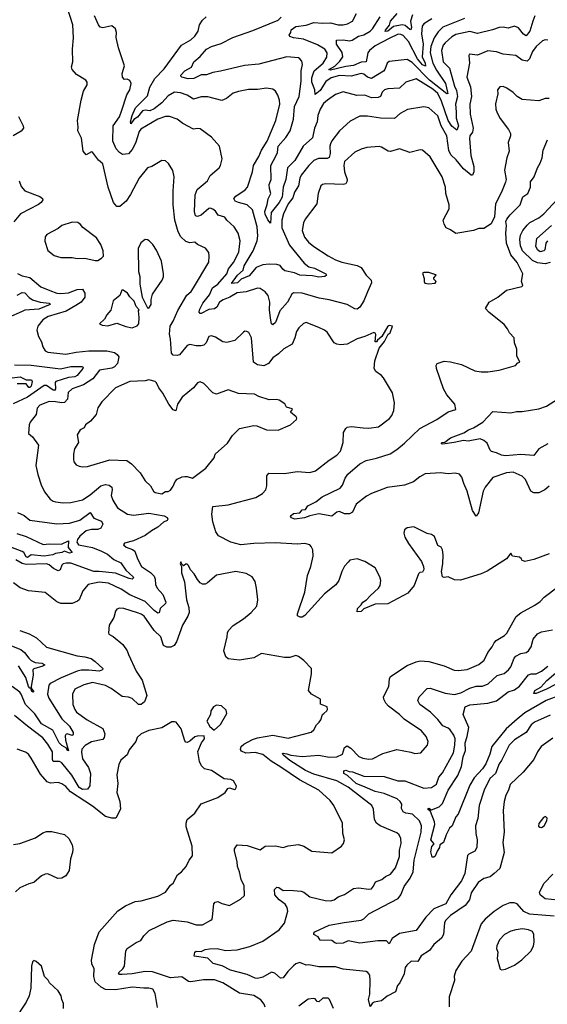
# Model space of a CAD drawing. Extents: x 1246230 to 1426786, y 660032 to 763141.
# Tile 450 of 566: x 1385575 to 1389701, y 702887 to 710595. Entities that reach past the tile are written whole.
import ezdxf

# ---------------------------------------------------------------- set-up
doc = ezdxf.new("R2010")
doc.units = 0

msp = doc.modelspace()

# ---------------------------------------------------------------- linework, layer by layer
at = {"layer": '0CON10XD'}
for points in [[(1388260.5, 707400.5), (1388305, 707398.1), (1388381.3, 707408.7), (1388467.2, 707472.8), (1388485, 707496.2), (1388501.9, 707535), (1388506.8, 707596.8), (1388491.2, 707675), (1388420.5, 707790.5), (1388405, 707810), (1388360.5, 707840.5), (1388346.7, 707865), (1388352.5, 707925), (1388386.2, 708025), (1388427.5, 708075), (1388457, 708133), (1388472.5, 708145), (1388490, 708195), (1388465, 708202.5), (1388455, 708196.7), (1388406, 708114), (1388373.3, 708086.7), (1388365, 708072.5), (1388353.8, 708073.8), (1388361.2, 708131.2), (1388355, 708142.5), (1388345, 708146.2), (1388275, 708115.8), (1388215, 708098.1), (1388135, 708055.8), (1388085, 708049.2), (1388055, 708054), (1388034.5, 708064.5), (1387978.7, 708148.7), (1387958.8, 708165), (1387915.5, 708185.5), (1387815, 708224), (1387795, 708216), (1387757.9, 708182.1), (1387739.2, 708155), (1387727.5, 708105), (1387705, 708056.5), (1387640.2, 708019.8), (1387599.6, 707980.4), (1387555, 707948.9), (1387520.6, 707905), (1387484.4, 707885.6), (1387435, 707892.2), (1387403.3, 707915), (1387388.8, 708105), (1387366, 708146), (1387350, 708155), (1387335, 708156.2), (1387325, 708150), (1387256.2, 708083.8), (1387195, 708067.8), (1387164.6, 708074.6), (1387105, 708110.8), (1387075, 708119.2), (1387055, 708115.8), (1387033.3, 708065), (1387015, 708046.7), (1386995, 708041.1), (1386955, 708042.2), (1386905, 708053.1), (1386885, 708045.6), (1386825, 707971.9), (1386805, 707965.8), (1386775, 707968), (1386760.9, 707985), (1386754.2, 708095), (1386745.4, 708134.6), (1386751.1, 708195), (1386775.3, 708235), (1386811.5, 708318.5), (1386882.3, 708437.7), (1386915, 708468.6), (1386935, 708497.5), (1387053, 708697), (1387057.1, 708745), (1387052.7, 708772.7), (1387026.8, 708806.8), (1386965.9, 708835.9), (1386945, 708853.8), (1386905, 708849.4), (1386875, 708860), (1386836, 708896), (1386814.5, 708935), (1386788.9, 709025), (1386775.7, 709145), (1386774.2, 709255), (1386782, 709365), (1386771.2, 709415), (1386739.5, 709469.5), (1386715, 709490), (1386685, 709493.3), (1386607.5, 709445), (1386575, 709436), (1386509.2, 709355), (1386442, 709228), (1386406.2, 709173.8), (1386357, 709133), (1386335, 709134), (1386308.1, 709165), (1386265.6, 709285), (1386225, 709465.8), (1386190, 709495), (1386145, 709558), (1386135, 709562), (1386095, 709536.7), (1386070.8, 709565), (1386056.8, 709666.8), (1386028.8, 709725), (1386032, 709755), (1386025.8, 709805), (1386055.8, 709965), (1386074, 710035), (1386101.2, 710085), (1386103.3, 710105), (1386093, 710123), (1386017.5, 710165), (1385984, 710205), (1385978.8, 710225), (1385990.8, 710265), (1385987.5, 710365), (1385995.5, 710454.5), (1385988.9, 710555), (1385948.9, 710685)], [(1387138.6, 708385), (1387115.4, 708344.6), (1387098.6, 708331.4), (1387053.5, 708326.5), (1386995, 708294.4), (1386985, 708295.8), (1386978.1, 708305), (1386980.5, 708325), (1387007.5, 708375), (1387058.7, 708441.3), (1387081.8, 708495), (1387125, 708524), (1387195.9, 708605), (1387208.6, 708645), (1387246.3, 708695), (1387288.2, 708775), (1387298.5, 708865), (1387282.5, 708925), (1387251.4, 708975), (1387195.6, 709025), (1387178.4, 709048.4), (1387126.2, 709066.2), (1387105, 709097.1), (1387085, 709111.1), (1387065, 709119.5), (1387055, 709117.3), (1386995, 709065.4), (1386965, 709054.5), (1386949.1, 709059.1), (1386942.7, 709092.7), (1386946.7, 709223.3), (1386963.3, 709266.7), (1387009.4, 709305), (1387043.1, 709335), (1387065, 709375.8), (1387135, 709436.2), (1387145.8, 709455), (1387158.1, 709505), (1387136.2, 709605), (1387075, 709676.2), (1386985, 709740), (1386965, 709744.2), (1386935, 709738.8), (1386851.4, 709781.4), (1386805, 709815.6), (1386746.6, 709836.6), (1386715, 709836.7), (1386655, 709815.4), (1386522.1, 709737.9), (1386509.2, 709720.8), (1386480.8, 709629.2), (1386455, 709580), (1386425, 709545.8), (1386378.8, 709538.8), (1386355, 709555.8), (1386330, 709585), (1386301.8, 709645), (1386304.7, 709765), (1386355.9, 709835), (1386370.1, 709879.9), (1386413.6, 710006.4), (1386436.1, 710046.1), (1386446, 710096), (1386435, 710120), (1386415, 710130), (1386395, 710126.7), (1386378, 710145), (1386377.1, 710175), (1386393.1, 710235), (1386347.8, 710375), (1386328.5, 710455), (1386332.2, 710495), (1386325, 710523.8), (1386295, 710548), (1386225, 710531.4), (1386205, 710537.5), (1386190, 710555), (1386158.8, 710625)], [(1389705, 710435.6), (1389685, 710438.1), (1389665, 710430.5), (1389615, 710384.5), (1389585, 710346.7), (1389561.8, 710288.2), (1389545, 710270.5), (1389505, 710277.9), (1389455, 710314.4), (1389355, 710326.7), (1389305, 710343.3), (1389235, 710350.6), (1389155, 710318.8), (1389092.5, 710325), (1389086.7, 710315), (1389091.8, 710255), (1389072.7, 710145), (1389099.6, 710069.6), (1389107.8, 709995), (1389096.2, 709935), (1389096.9, 709855), (1389121.8, 709745), (1389115.5, 709715), (1389095.5, 709685), (1389093.3, 709665), (1389103.3, 709533.3), (1389127.5, 709445), (1389126, 709405), (1389115, 709377.5), (1389105, 709377.5), (1389045, 709428.6), (1388987.7, 709497.7), (1388946.7, 709536.7), (1388931.9, 709571.9), (1388915.8, 709685), (1388871.6, 709765), (1388845, 709842.5), (1388774.6, 709904.6), (1388734.3, 709914.3), (1388606.9, 709893.1), (1388550.2, 709859.8), (1388505, 709821.5), (1388395.4, 709825.4), (1388295, 709840.5), (1388235, 709841.4), (1388158.8, 709801.2), (1388076, 709724), (1388015, 709646.2), (1388005, 709623.8), (1388000.4, 709605), (1388003.4, 709546.6), (1387994.5, 709515.5), (1387980.5, 709509.5), (1387912, 709508), (1387875, 709493.1), (1387835, 709454.3), (1387775, 709377.5), (1387764.6, 709355), (1387754.1, 709295), (1387722.9, 709245), (1387709.7, 709200.3), (1387675.2, 709154.8), (1387637.3, 709075), (1387625.9, 709025.9), (1387625.8, 708965), (1387685, 708829.3), (1387799.1, 708689.1), (1387835, 708661.8), (1387880.8, 708649.2), (1387970, 708605), (1387974.4, 708595), (1387961.9, 708585), (1387915, 708579.6), (1387865, 708589.7), (1387765, 708596.4), (1387725, 708613.8), (1387648.9, 708628.9), (1387631.7, 708641.7), (1387611.1, 708671.1), (1387585, 708680), (1387525, 708682.2), (1387475, 708675.6), (1387425, 708656.4), (1387368.8, 708591.2), (1387308, 708565), (1387278.5, 708535), (1387231.1, 708531.1), (1387276.9, 708595), (1387321.9, 708635), (1387331.2, 708668.8), (1387400.7, 708785), (1387432, 708865), (1387437.5, 708902.5), (1387432, 708975), (1387395, 709105.7), (1387354.4, 709145), (1387285.4, 709164.6), (1387260, 709175), (1387249.2, 709195), (1387265.8, 709215), (1387337.3, 709262.7), (1387356.5, 709285), (1387394.6, 709405), (1387402.5, 709455), (1387445.4, 709525), (1387465.6, 709575), (1387510, 709645), (1387577.5, 709805), (1387610, 709935), (1387606.9, 709965), (1387592.9, 710005), (1387574.2, 710035), (1387555, 710051.9), (1387505, 710058.5), (1387435, 710049.4), (1387365, 710050), (1387285, 710032.9), (1387245, 710021.4), (1387190.9, 709979.1), (1387155, 709963.3), (1387045, 709991.8), (1386995, 709990.5), (1386935, 709973.6), (1386905, 709991.1), (1386884.7, 710004.7), (1386832.9, 710022.9), (1386785, 710029.2), (1386735, 710000.2), (1386685.4, 709944.6), (1386625, 709896.6), (1386591.6, 709881.6), (1386555, 709887.5), (1386535, 709882.4), (1386495, 709832.7), (1386466.7, 709813.3), (1386445, 709780.8), (1386442.3, 709795), (1386453.7, 709845), (1386481.2, 709905), (1386575, 709998.6), (1386592.3, 710067.7), (1386630.4, 710135), (1386705, 710211.1), (1386840.4, 710395), (1386913, 710437), (1386945, 710465.8), (1386970, 710505), (1386980, 710555), (1387005, 710592), (1387032.4, 710617.6)], [(1389604.8, 710625.2), (1389587, 710585), (1389565, 710504.4), (1389535, 710468.1), (1389515, 710481.8), (1389475, 710531.1), (1389445, 710543.8), (1389395, 710530), (1389355, 710537.1), (1389325, 710535.4), (1389273.8, 710515), (1389156.6, 710486.6), (1389095, 710503.4), (1388985, 710478.8), (1388955, 710461.8), (1388901.8, 710415), (1388887.3, 710395), (1388873.6, 710355), (1388887.3, 710265), (1388935.5, 710215), (1388974.8, 710075), (1388990.3, 710040.3), (1388998.4, 709995), (1388983, 709935), (1388989.7, 709875), (1388987.3, 709825), (1389007, 709765), (1388995, 709729.4), (1388955, 709763.1), (1388925, 709805.3), (1388875, 709956.8), (1388845, 710017), (1388805, 710051), (1388675, 710133.1), (1388595, 710105.4), (1388545, 710059.1), (1388455, 710052.9), (1388428, 710045), (1388410.9, 710029.1), (1388396.2, 709995), (1388378.8, 709985), (1388325, 709984.7), (1388275, 710003.8), (1388212, 710002), (1388105, 710030.4), (1388045, 710009.5), (1387981.4, 709965), (1387951.9, 709938.1), (1387925.3, 709894.7), (1387907.1, 709845), (1387900, 709795), (1387880.8, 709745), (1387865, 709670), (1387792, 709605), (1387725.9, 709494.1), (1387670.5, 709435), (1387656.1, 709343.9), (1387635.8, 709285), (1387626.5, 709205), (1387605, 709164), (1387540.6, 709085), (1387537, 709003), (1387515, 709028.6), (1387495, 709072.5), (1387491.8, 709095), (1387511.2, 709148.8), (1387518.2, 709191.8), (1387539.2, 709235), (1387527.8, 709275), (1387526.7, 709305), (1387541.9, 709345), (1387539.7, 709455), (1387581.2, 709531.2), (1387590.4, 709555), (1387596.9, 709605), (1387656.5, 709673.5), (1387691, 709725), (1387716.2, 709816.2), (1387724.8, 709915.2), (1387760.8, 709995), (1387775.7, 710115), (1387775.4, 710194.6), (1387787.8, 710245), (1387780.3, 710270.3), (1387765, 710290), (1387755, 710297.1), (1387665, 710303.6), (1387445, 710247.4), (1387332.1, 710237.9), (1387145, 710191.1), (1387085, 710182.1), (1387035, 710163.4), (1386995, 710162.9), (1386937.5, 710135), (1386892.7, 710132.7), (1386843.8, 710145), (1386833.8, 710153.8), (1386835, 710160), (1386865, 710196.2), (1386917.2, 710222.8), (1386937.8, 710265), (1386985, 710306.7), (1387035, 710364.6), (1387074.2, 710385.8), (1387149.9, 710410.1), (1387242.8, 710457.2), (1387398.2, 710511.8), (1387595, 710591.8), (1387619.6, 710615)], [(1389054.6, 710604.6), (1388885, 710536.8), (1388848.6, 710501.4), (1388815.5, 710454.5), (1388791.2, 710385), (1388785.9, 710335), (1388806.5, 710255), (1388835, 710199.5), (1388904, 710095), (1388921.5, 710028.5), (1388923.3, 710016.7), (1388915, 710014.4), (1388780.8, 710120.8), (1388645, 710260.2), (1388605, 710282.7), (1388465, 710267.1), (1388450, 710255), (1388430, 710205), (1388418.8, 710191.2), (1388325, 710135.3), (1388295, 710145.3), (1388265, 710168.4), (1388245, 710173.4), (1388167, 710153), (1388075, 710157.4), (1388010.9, 710139.1), (1387968.5, 710111.5), (1387925, 710040.7), (1387885, 710010), (1387883.3, 710045), (1387859.1, 710105), (1387860.2, 710139.8), (1387877.4, 710195), (1387947.2, 710255), (1387977.6, 710302.4), (1387979.1, 710335), (1387962.2, 710365), (1387905, 710399.5), (1387795, 710442.8), (1387715, 710453.7), (1387687.1, 710465), (1387682.5, 710475), (1387694.7, 710495), (1387697.5, 710515), (1387735, 710541.4), (1387815, 710552.4), (1387875, 710573.3), (1387945, 710567.1), (1388005, 710570.4), (1388065, 710555.6), (1388105, 710554.4), (1388138.3, 710561.7), (1388177.5, 710585), (1388208.1, 710645)], [(1388465, 710447.7), (1388355, 710389.5), (1388310.4, 710355), (1388296.8, 710335), (1388284.1, 710265.9), (1388245, 710264.1), (1388185, 710236), (1388125, 710228.8), (1388005, 710199.1), (1387991.5, 710205), (1388038.9, 710231.1), (1388079.7, 710270.3), (1388101.2, 710305), (1388098.1, 710338.1), (1388052.9, 710405), (1388052, 710435), (1388105, 710436.5), (1388155, 710429.5), (1388175, 710435.3), (1388225, 710466.5), (1388265, 710477), (1388315, 710506.2), (1388334.2, 710525), (1388392.9, 710617.1)], [(1388647.3, 710632.7), (1388631.7, 710585), (1388638.4, 710535), (1388635, 710516.9), (1388625, 710518.4), (1388589.6, 710549.6), (1388565, 710554.8), (1388499.2, 710540.8), (1388455, 710504.8), (1388433.5, 710503.5), (1388434.6, 710514.6), (1388467.5, 710552.5), (1388475.9, 710585), (1388527.1, 710642.9)], [(1388798.7, 710601.3), (1388736.1, 710563.9), (1388722.8, 710545), (1388716.3, 710483.7), (1388729.4, 710405), (1388723.3, 710305), (1388745.5, 710255), (1388748.8, 710231.2), (1388725, 710243.1), (1388685, 710288), (1388615.2, 710425), (1388575, 710471.3), (1388555, 710480.6), (1388535, 710481.4), (1388465, 710447.7)], [(1389715, 709978.8), (1389685, 709977.5), (1389635, 709960.8), (1389505, 709970), (1389465, 709993.8), (1389435.6, 710025.6), (1389385, 710059.2), (1389355, 710072), (1389330, 710070), (1389312.9, 710045), (1389313.3, 710015), (1389295.7, 709935.7), (1389299.2, 709895), (1389308, 709865), (1389331.7, 709821.7), (1389396.8, 709736.8), (1389414.1, 709704.1), (1389414.2, 709685), (1389395.7, 709635), (1389402.9, 709565), (1389385.8, 709515), (1389367.7, 709417.7), (1389378.8, 709345), (1389375, 709322.5), (1389344.3, 709245.7), (1389296.2, 709155), (1389288.3, 709051.7), (1389262.1, 708997.9), (1389205, 708961.9), (1389165, 708961.4), (1389125, 708944), (1388985, 708922), (1388945, 708951.2), (1388910, 708965), (1388893.6, 708993.6), (1388886.7, 709025), (1388933.8, 709115), (1388934, 709145), (1388908.6, 709235), (1388904.3, 709285), (1388878.6, 709365), (1388785, 709522), (1388725, 709573.8), (1388707.3, 709577.3), (1388625, 709555.6), (1388545, 709583.1), (1388475, 709562.9), (1388455.8, 709565.8), (1388405, 709598), (1388385, 709602.5), (1388290, 709595), (1388245, 709582.9), (1388195, 709558.1), (1388115.6, 709485), (1388109.1, 709455), (1388113.9, 709405), (1388136.2, 709345), (1388134.5, 709325.5), (1388125, 709310), (1388105, 709304.5), (1387968.8, 709311.2), (1387942.5, 709305), (1387930, 709295), (1387910, 709235), (1387898.6, 709155), (1387806.9, 709035), (1387794.4, 709005), (1387784.2, 708945), (1387801.7, 708891.7), (1387832.5, 708855), (1387875, 708819.2), (1387986.4, 708746.4), (1388045, 708715.6), (1388095, 708697.8), (1388215, 708671.1), (1388245.8, 708655), (1388285.4, 708595.4), (1388324.4, 708555), (1388325.7, 708535), (1388295.8, 708465.8), (1388266.7, 708395), (1388235, 708346), (1388215, 708330), (1388195, 708332), (1388136.7, 708365), (1387995, 708401.8), (1387917.5, 708415), (1387784.6, 708454.6), (1387715, 708457.8), (1387703, 708447), (1387670.4, 708385), (1387608, 708315), (1387575, 708223.8), (1387555, 708206), (1387544.6, 708214.6), (1387535, 708257.5), (1387527.3, 708325), (1387530.3, 708385), (1387518.1, 708435), (1387495, 708465.8), (1387455, 708491.4), (1387434.3, 708494.3), (1387345.2, 708464.8), (1387275, 708457.6), (1387218, 708422), (1387165, 708403.3), (1387138.6, 708385)], [(1385565, 709837.1), (1385602.5, 709765), (1385605.5, 709745), (1385585, 709721.4), (1385524, 709685)], [(1389715.4, 706944.6), (1389682.5, 706915), (1389635, 706891.1), (1389595, 706891.4), (1389572, 706905), (1389530, 706995), (1389505, 707022), (1389435, 707051.9), (1389380.9, 707049.1), (1389275, 707011.4), (1389215.8, 706935), (1389200.6, 706905), (1389164.4, 706735.6), (1389145, 706707.5), (1389115, 706753.3), (1389075.4, 706905), (1389048.2, 706965), (1389033.5, 707015), (1389015, 707038.6), (1388980, 707045), (1388925, 707040.9), (1388865, 707048.2), (1388745, 707040.5), (1388705, 707017.5), (1388655, 706976.4), (1388585, 706952.1), (1388448.1, 706931.9), (1388325, 706885.4), (1388287.1, 706865), (1388206.1, 706803.9), (1388178.7, 706741.3), (1388155, 706726), (1388115, 706727.5), (1388075, 706744.2), (1388055, 706740), (1388015, 706710), (1387915, 706726), (1387845, 706711.2), (1387802.5, 706695), (1387725.8, 706685.8), (1387700, 706695), (1387693.8, 706705), (1387698.8, 706715), (1387715, 706728.8), (1387765, 706735.8), (1387785, 706758.6), (1387810, 706760), (1387829.4, 706790.6), (1387889.7, 706820.3), (1387940.3, 706859.7), (1388081.7, 706928.3), (1388099.5, 706950.5), (1388119.2, 707005), (1388141.5, 707038.5), (1388235, 707119.6), (1388284.2, 707145.8), (1388366.1, 707163.9), (1388472.3, 707197.7), (1388525, 707230), (1388585, 707281.2), (1388704.7, 707395.3), (1388836, 707465), (1388925, 707526), (1388986.2, 707545), (1388977.1, 707585), (1388915, 707658.6), (1388889.6, 707705), (1388833.6, 707865), (1388832, 707888), (1388840, 707905), (1388895, 707921.8), (1388945, 707916.2), (1389031.2, 707895), (1389135, 707845.8), (1389185, 707838.6), (1389235, 707838.1), (1389325, 707850.8), (1389451.7, 707888.3), (1389471.7, 707908.3), (1389486, 707914), (1389464, 707964), (1389463.6, 708016.4), (1389445.7, 708065.7), (1389442.9, 708105), (1389404.6, 708144.6), (1389390.6, 708175), (1389365, 708208.6), (1389243.3, 708305), (1389217.5, 708335), (1389247.5, 708385), (1389315, 708422), (1389382.4, 708477.6), (1389502.5, 708507.5), (1389510, 708515), (1389500, 708545), (1389510, 708605), (1389464.4, 708695), (1389415.3, 708755.3), (1389383.2, 708845), (1389377.7, 708925), (1389383.3, 708985), (1389378.1, 709015), (1389385.5, 709034.5), (1389411.7, 709068.3), (1389490, 709145), (1389510.9, 709209.1), (1389550, 709235), (1389568.8, 709285), (1389571.2, 709325), (1389599.2, 709365), (1389624.2, 709435), (1389645, 709472.5), (1389660, 709515), (1389668.1, 709575), (1389703.5, 709655)], [(1385570, 709335), (1385585, 709288.8), (1385615.8, 709255), (1385731.1, 709211.1), (1385752.5, 709195), (1385754.4, 709185), (1385743.1, 709165), (1385722.2, 709147.8), (1385580, 709075), (1385527.8, 709012.2)], [(1389725, 708695.3), (1389685, 708684.7), (1389625, 708691.3), (1389585, 708711.3), (1389506.7, 708785), (1389491.9, 708825), (1389485.9, 708875), (1389492.7, 708907.3), (1389510.8, 708945), (1389542.8, 708987.2), (1389565, 709006.9), (1389635, 709045.4), (1389674.4, 709075), (1389850.6, 709265)], [(1386165, 708710), (1386185, 708711.2), (1386215, 708727.5), (1386228.8, 708745), (1386227.1, 708785), (1386208.9, 708835), (1386175, 708888), (1386068.3, 708968.3), (1386051.2, 708991.2), (1386028.1, 709008.1), (1385985, 709010.8), (1385905, 708984.2), (1385875, 708962), (1385786.2, 708915), (1385773.8, 708895), (1385771.7, 708861.7), (1385795, 708787.5), (1385845, 708748.6), (1385895, 708734), (1385985, 708734), (1386025, 708726.2), (1386085, 708729.2), (1386165, 708710)], [(1389704.1, 708865), (1389691, 708845), (1389683.2, 708795), (1389673.8, 708786.2), (1389645, 708779.3), (1389625.4, 708795), (1389612.1, 708822.1), (1389618.2, 708881.8), (1389733.3, 708985)], [(1386585, 708337.5), (1386604, 708365), (1386602, 708405), (1386612.5, 708447.5), (1386688, 708555), (1386698.7, 708581.3), (1386700, 708605), (1386683.8, 708703.8), (1386645, 708790), (1386615, 708836.7), (1386587.5, 708865), (1386575, 708872.5), (1386555, 708873.3), (1386521.2, 708848.8), (1386500, 708805), (1386504.4, 708625), (1386514.2, 708585), (1386514.3, 708524.3), (1386532.9, 708422.9), (1386569.3, 708349.3), (1386575, 708340), (1386585, 708337.5)], [(1385558.3, 708608.3), (1385595, 708590.5), (1385655, 708577.1), (1385740, 708505), (1385810, 708475), (1385865, 708454.6), (1385895, 708451.5), (1385955, 708456.7), (1386025, 708483.3), (1386065.5, 708485.5), (1386084.3, 708455), (1386085, 708423.8), (1386055.6, 708385), (1386012.8, 708357.2), (1385936.9, 708313.1), (1385797.2, 708272.8), (1385756, 708245), (1385716.2, 708195), (1385709.2, 708165), (1385721.1, 708115), (1385744.5, 708074.5), (1385754.5, 708035), (1385773.4, 708003.4), (1385793.9, 707993.9), (1385935, 707976.6), (1386015, 707992.9), (1386116.3, 708003.6), (1386255, 708002.5), (1386315, 707990.8), (1386338, 707975), (1386350, 707955), (1386339.6, 707905), (1386315, 707877.3), (1386295, 707867.6), (1386198.9, 707851.1), (1386146.5, 707785), (1386072.5, 707737.5), (1385985.6, 707705), (1385954.2, 707675.8), (1385949.6, 707625), (1385925, 707597.5), (1385905, 707594.7), (1385855, 707604.6), (1385805, 707605.5), (1385732.7, 707577.3), (1385712.2, 707555), (1385704.2, 707505), (1385656.2, 707445), (1385648.8, 707425), (1385643.3, 707355), (1385675, 707330), (1385720.5, 707265), (1385701.5, 707105), (1385715.5, 707035), (1385742.5, 706955), (1385769.8, 706899.8), (1385812.2, 706842.2), (1385835, 706825.6), (1385855, 706820.5), (1385915, 706812.5), (1385975, 706816.9), (1386065, 706837.1), (1386125.4, 706875), (1386210, 706945), (1386245, 706956.6), (1386275, 706951.2), (1386295.5, 706935), (1386298.5, 706915), (1386290.2, 706870.2), (1386303.7, 706833.7), (1386340, 706775), (1386418.8, 706725), (1386465, 706717.3), (1386585, 706731.2), (1386705, 706710.5), (1386727.4, 706697.4), (1386734.3, 706685), (1386728.6, 706675), (1386699.2, 706660.9), (1386655, 706622.7), (1386605.5, 706595), (1386555, 706556.9), (1386465, 706515.4), (1386393, 706497), (1386385.8, 706485), (1386407.5, 706465), (1386457.1, 706447.1), (1386474.6, 706434.6), (1386496.1, 706375), (1386528.5, 706315), (1386598.3, 706268.3), (1386625, 706239.4), (1386633.8, 706215), (1386637.3, 706175), (1386650, 706145), (1386694.7, 706094.7), (1386716.5, 706035), (1386714.4, 706025), (1386673.3, 705985), (1386665, 705953.3), (1386655, 705948.8), (1386625, 705970.7), (1386555, 706041.9), (1386435, 706093.9), (1386368.1, 706138.1), (1386269.2, 706185), (1386195, 706191.2), (1386108.8, 706175), (1386068.9, 706125), (1386040.8, 706055), (1386027.6, 706042.4), (1385985, 706025.8), (1385895, 706024), (1385865, 706038), (1385775, 706110.5), (1385643.5, 706123.5), (1385577.7, 706147.7), (1385525, 706187.8)], [(1388775, 708526.7), (1388825, 708533.3), (1388832.5, 708545), (1388813.3, 708565), (1388812.5, 708575), (1388832.5, 708595), (1388829.3, 708599.3), (1388773.6, 708616.4), (1388735, 708616.7), (1388725, 708610), (1388739.3, 708569.3), (1388737.5, 708545), (1388743.6, 708533.6), (1388775, 708526.7)], [(1385555, 708440), (1385595, 708459.1), (1385615, 708456.8), (1385649.6, 708419.6), (1385675, 708401.9), (1385734.7, 708385.3), (1385805, 708376.7), (1385813.5, 708365), (1385725, 708330.2), (1385615, 708321.2), (1385595, 708311.7), (1385486.4, 708263.6)], [(1386455, 708183.8), (1386492.3, 708197.7), (1386505.9, 708214.1), (1386509.2, 708265), (1386502.5, 708315), (1386510, 708325), (1386485, 708350), (1386470.7, 708390.7), (1386436.1, 708426.1), (1386417.5, 708455), (1386385, 708477.5), (1386373, 708477), (1386356.7, 708435), (1386306.7, 708395), (1386287.6, 708322.4), (1386256, 708285), (1386238.8, 708251.2), (1386200, 708215), (1386220, 708205), (1386265, 708198.6), (1386335, 708220), (1386405, 708192.9), (1386455, 708183.8)], [(1385535, 707894.7), (1385665, 707890), (1385892.4, 707862.4), (1385975, 707880.4), (1386059.4, 707879.4), (1386070.6, 707875), (1386069.4, 707865), (1386025, 707810.8), (1386005, 707800.2), (1385955, 707793.7), (1385857.7, 707762.3), (1385853.1, 707755), (1385855.7, 707705), (1385846.7, 707693.3), (1385835, 707695.5), (1385785, 707731.3), (1385765, 707732.2), (1385635, 707640), (1385522.4, 707587.6)], [(1385515, 707791.3), (1385578.3, 707798.3), (1385625, 707776.3), (1385665.6, 707775), (1385672.6, 707762.6), (1385665, 707726.7), (1385655, 707714.8), (1385645, 707715.3), (1385625, 707743.9), (1385554.9, 707745.1)], [(1386685, 706882.5), (1386715, 706902.5), (1386735, 706902.5), (1386755, 706913.3), (1386775, 706942.5), (1386789.3, 706980.7), (1386805, 706997.5), (1386845, 707017.5), (1386865, 707020), (1386885, 707020), (1386925, 707006.7), (1387030, 707085), (1387096.7, 707165), (1387103.3, 707195), (1387199.5, 707280.5), (1387239.5, 707340.5), (1387294.1, 707395.9), (1387405, 707418.6), (1387430, 707415), (1387505, 707384), (1387595, 707380.8), (1387692.5, 707425), (1387740, 707465), (1387743.3, 707475), (1387737.3, 707487.3), (1387693, 707523), (1387707.5, 707545), (1387705, 707550), (1387661.7, 707561.7), (1387649.3, 707589.3), (1387605, 707617.5), (1387585, 707623.3), (1387525, 707620), (1387446.1, 707646.1), (1387410, 707665), (1387285, 707669.2), (1387205, 707697.5), (1387115, 707664.3), (1387085, 707674), (1387015, 707746.7), (1386985, 707760), (1386966.4, 707753.6), (1386935, 707713.3), (1386845, 707641.2), (1386810, 707585), (1386795, 707532.5), (1386775, 707540), (1386741.1, 707585), (1386695, 707671.2), (1386662.7, 707712.7), (1386645, 707752.5), (1386633.9, 707763.9), (1386585, 707776.2), (1386555, 707768.8), (1386435, 707761.9), (1386325, 707712.9), (1386215.8, 707605), (1386185, 707556.7), (1386172.9, 707505), (1386128.6, 707451.4), (1386090, 707425), (1386079.5, 707400.5), (1386047.5, 707385), (1386025, 707346.7), (1386033.6, 707285), (1386003.3, 707235), (1385994.4, 707195), (1385994.3, 707155), (1385999.2, 707135), (1386015, 707111.2), (1386039.7, 707099.7), (1386065.8, 707094.2), (1386105, 707097.5), (1386279.3, 707150.7), (1386413.4, 707143.4), (1386447.8, 707117.8), (1386517.4, 707047.4), (1386556.2, 706985), (1386596.7, 706945), (1386620, 706905), (1386635, 706894), (1386685, 706882.5)], [(1389705, 707274.7), (1389634.8, 707235.2), (1389595, 707183.5), (1389495, 707190.9), (1389375, 707181.3), (1389343.3, 707185), (1389304.2, 707204.2), (1389265, 707214.2), (1389255, 707224.2), (1389230.8, 707280.8), (1389205, 707301.9), (1389175, 707313.3), (1389083.3, 707295), (1389045, 707300), (1388974, 707286), (1388885, 707271.2), (1388870, 707275), (1388880, 707285), (1388900.7, 707289.3), (1388945, 707320.8), (1389049.3, 707360.7), (1389084.1, 707385.9), (1389125, 707400.4), (1389196.5, 707443.5), (1389275, 707527.5), (1389415, 707516.5), (1389461.4, 707528.6), (1389505, 707527.9), (1389635, 707548.9), (1389695, 707570), (1389780, 707625)], [(1389715, 706414.3), (1389595, 706369.2), (1389525, 706353.3), (1389503.3, 706363.3), (1389500, 706375), (1389485, 706387.5), (1389430, 706395), (1389415, 706420), (1389382.5, 706375), (1389231.2, 706278.8), (1389185, 706256.7), (1389022, 706208), (1388975, 706210), (1388925, 706233.3), (1388895, 706227.5), (1388881.2, 706235), (1388873.5, 706275), (1388883.5, 706335), (1388887.1, 706405), (1388882.5, 706445), (1388870, 706465), (1388845, 706480), (1388819.5, 706549.5), (1388795.9, 706565.9), (1388762, 706572), (1388656.1, 706626.1), (1388605, 706617.5), (1388585, 706602.5), (1388578, 706575), (1388585.8, 706545), (1388614.6, 706494.6), (1388717.5, 706355), (1388734, 706315), (1388735, 706290), (1388725, 706270), (1388705, 706266.7), (1388695, 706257.5), (1388660, 706165), (1388609.2, 706105), (1388455, 706022.9), (1388355, 706020), (1388265, 705982.5), (1388245, 705963.3), (1388215, 705960), (1388217.5, 705985), (1388246.4, 706013.6), (1388257.5, 706035), (1388287.5, 706052.5), (1388315, 706086), (1388382, 706145), (1388393.4, 706166.6), (1388400, 706205), (1388392.6, 706232.6), (1388355, 706304), (1388273.3, 706355), (1388215, 706375.7), (1388156.1, 706363.9), (1388145, 706347.5), (1388115, 706317.5), (1388092.9, 706275), (1388071.2, 706205), (1388048.3, 706171.7), (1387959.3, 706100.7), (1387805, 705931.4), (1387785, 705918.8), (1387767, 705917), (1387747.5, 705927.5), (1387746.7, 705945), (1387805.3, 706115), (1387826.8, 706245), (1387852.9, 706315), (1387870, 706395), (1387866.4, 706446.4), (1387855, 706472.5), (1387843.6, 706483.6), (1387805, 706493.8), (1387745, 706488.9), (1387575, 706501.2), (1387405, 706495.4), (1387305, 706484.5), (1387225, 706504.2), (1387130, 706555), (1387108.6, 706585), (1387084.3, 706665), (1387078, 706725), (1387084.3, 706785.7), (1387205, 706797.8), (1387422.5, 706855), (1387473.3, 706886.7), (1387499.4, 706915), (1387507.5, 706945), (1387507.5, 707025), (1387522.5, 707045), (1387646.1, 707043.9), (1387745, 707058.1), (1387845, 707051.8), (1387887.6, 707062.4), (1387994, 707146), (1388055, 707185.7), (1388085, 707218), (1388105.6, 707285), (1388108, 707365), (1388125, 707396), (1388136.7, 707405), (1388168.7, 707411.3), (1388260.5, 707400.5)], [(1385558, 706738), (1385608.8, 706715), (1385655, 706676.4), (1385865, 706650), (1385965, 706653.8), (1386045, 706677.2), (1386125, 706736.5), (1386155, 706693.8), (1386215, 706669.2), (1386224.4, 706645), (1386208.1, 706615), (1386185, 706605.3), (1386134.9, 706605.1), (1386093.3, 706595), (1386045, 706553), (1386025.9, 706525), (1386020.5, 706505), (1386034.8, 706484.8), (1386143.5, 706463.5), (1386214.1, 706434.1), (1386261.1, 706411.1), (1386310.8, 706370.8), (1386365, 706343), (1386405, 706285.7), (1386461.1, 706235), (1386463.8, 706225), (1386454.7, 706215.3), (1386429.5, 706219.5), (1386325, 706263.5), (1386195, 706276.1), (1386154.7, 706274.7), (1385975, 706341.1), (1385938.1, 706341.9), (1385914.8, 706335.2), (1385904.1, 706325), (1385891.1, 706288.9), (1385875, 706281.5), (1385839, 706299), (1385805, 706328.1), (1385785, 706334.7), (1385625, 706329.3), (1385595, 706337.8), (1385545, 706367.6)], [(1385552, 706572), (1385625, 706549.1), (1385757, 706487), (1385805, 706493.1), (1385901.3, 706488.7), (1385955.6, 706515.6), (1385952.6, 706462.6), (1385985.5, 706425), (1385965, 706418.5), (1385925, 706434.8), (1385905, 706423.8), (1385855, 706416.9), (1385834.3, 706405.7), (1385765, 706395.9), (1385665, 706406.2), (1385635, 706386.2), (1385625, 706389.6), (1385605.8, 706425), (1385595, 706432.1), (1385505, 706466.7)], [(1387495.7, 702865), (1387487.6, 702887.6), (1387461.3, 702921.3), (1387405, 702956.5), (1387295, 702973.5), (1387162.2, 703055), (1387098, 703078), (1387011, 703079), (1386913, 703063), (1386895, 703067.1), (1386843.7, 703103.7), (1386755, 703095.3), (1386612.4, 703142.4), (1386555, 703144.1), (1386455, 703125.6), (1386375, 703119.5), (1386355, 703121.5), (1386347.1, 703135), (1386380.8, 703165), (1386394, 703185), (1386404, 703305), (1386414, 703325), (1386485, 703370), (1386523.1, 703386.9), (1386546.6, 703423.4), (1386586.2, 703465), (1386727.6, 703532.4), (1386775, 703545.4), (1386885, 703533.6), (1386955, 703509.6), (1387005, 703508.8), (1387070, 703545), (1387079.2, 703555), (1387082.1, 703572.1), (1387092.9, 703675), (1387103.2, 703686.8), (1387125, 703691.9), (1387155, 703676.2), (1387215, 703662), (1387300.5, 703709.5), (1387331.7, 703738.3), (1387331.5, 703815), (1387307.1, 703865), (1387294.2, 703925), (1387277.5, 703965), (1387276.4, 704006.4), (1387254.5, 704085), (1387255.6, 704105), (1387274.4, 704135.6), (1387355, 704130.5), (1387455, 704096), (1387495, 704126.2), (1387575, 704127.5), (1387635, 704116.2), (1387675, 704128.8), (1387755, 704138.8), (1387797.5, 704125), (1387860, 704085), (1388015, 704072.5), (1388092.5, 704125), (1388108, 704145), (1388115.8, 704174.2), (1388102.5, 704225), (1388099.1, 704309.1), (1388056.2, 704393.8), (1388032, 704445), (1388002, 704482), (1387915, 704563.1), (1387763.6, 704643.6), (1387617.8, 704745), (1387540.6, 704790.6), (1387475, 704842), (1387415, 704858.9), (1387344.1, 704854.1), (1387309.2, 704869.2), (1387302.4, 704882.4), (1387306.9, 704905), (1387326.6, 704923.4), (1387395, 704959.6), (1387435, 704973.4), (1387555, 704994.6), (1387675, 704970), (1387855, 705018.8), (1387874.1, 705035.9), (1387895.9, 705074.1), (1387916.7, 705095), (1387930, 705115), (1387942.5, 705155), (1387952.5, 705165), (1387977.5, 705185), (1387982.5, 705195), (1387980, 705215), (1387927, 705237), (1387927.5, 705275), (1387855.9, 705315.9), (1387833.8, 705345), (1387858, 705475), (1387855.9, 705515.9), (1387797.7, 705577.7), (1387755, 705611.2), (1387735, 705618), (1387687.7, 705602.3), (1387645, 705601.4), (1387465, 705632.9), (1387405, 705600.3), (1387295, 705581.1), (1387205, 705590.8), (1387187.3, 705607.3), (1387172.5, 705655), (1387198.1, 705765), (1387199.5, 705795), (1387208.5, 705815), (1387245, 705853.8), (1387325.3, 705904.7), (1387385.8, 705955), (1387428.8, 706005), (1387436.2, 706055), (1387428, 706145), (1387415, 706197.5), (1387392.9, 706232.9), (1387345, 706260.8), (1387265, 706275.6), (1387115, 706246.7), (1387043.6, 706186.4), (1387025, 706177.5), (1387005, 706177.5), (1386987, 706187), (1386964.2, 706214.2), (1386938.3, 706258.3), (1386909.5, 706289.5), (1386895, 706322.5), (1386885, 706332.5), (1386875, 706332.5), (1386855, 706320), (1386841.7, 706331.7), (1386835, 706350), (1386830, 706335), (1386840, 706315), (1386838.8, 706265), (1386863.8, 706195), (1386878.8, 706055), (1386898.6, 705995), (1386899.5, 705955), (1386890.5, 705925), (1386846.9, 705855), (1386800.6, 705725), (1386783.6, 705696.4), (1386756.9, 705683.1), (1386725, 705682), (1386699.1, 705695), (1386678.8, 705765), (1386627.5, 705815), (1386548.8, 705925), (1386525, 705941.5), (1386495, 705951.8), (1386390, 705985), (1386355, 705987.5), (1386335, 705980), (1386324, 705965), (1386310, 705915), (1386273.3, 705855), (1386270, 705795), (1386272.5, 705785), (1386305, 705766.7), (1386381.2, 705705), (1386415.6, 705655.6), (1386424.3, 705625), (1386484.3, 705495), (1386531.5, 705425), (1386567.8, 705305), (1386549.4, 705255), (1386525, 705235.6), (1386505, 705235.6), (1386455, 705281.4), (1386425, 705291.5), (1386375, 705296.9), (1386289.9, 705359.9), (1386245, 705383.8), (1386145, 705407.5), (1386075, 705389.1), (1386006.4, 705353.6), (1385986.9, 705315), (1385988.9, 705235), (1386004.5, 705195), (1386020, 705175), (1386101.9, 705115), (1386225, 705045.7), (1386239.5, 705005), (1386236.5, 704975), (1386225, 704960), (1386136.7, 704943.3), (1386085.8, 704914.2), (1386061.8, 704885), (1386058.6, 704861.4), (1386065, 704810), (1386112, 704742), (1386127.1, 704695), (1386123.5, 704596.5), (1386105, 704572.5), (1386065, 704568.5), (1386039.2, 704585), (1385981.1, 704681.1), (1385905, 704777.3), (1385885, 704786.9), (1385837.2, 704787.2), (1385831.1, 704805), (1385831.8, 704865), (1385795, 704923.9), (1385755, 704972.9), (1385635, 705064.6), (1385535, 705149.4)], [(1389745, 704972), (1389654.5, 704905), (1389624.3, 704865), (1389597.1, 704805), (1389511.4, 704705), (1389411.8, 704608.2), (1389399.1, 704565), (1389377.9, 704525), (1389362.9, 704475), (1389355.5, 704405), (1389364.4, 704235), (1389354.4, 704155), (1389364.5, 704075.5), (1389329.1, 703950.9), (1389285, 703912.5), (1389254.6, 703885.4), (1389205, 703871.4), (1389160.1, 703839.9), (1389105, 703759.2), (1389092.7, 703705), (1389059.1, 703660.9), (1388945, 703581.5), (1388905, 703544.3), (1388896.2, 703525), (1388889.5, 703435), (1388873.1, 703405), (1388814.4, 703355), (1388780.2, 703309.8), (1388713.9, 703266.1), (1388687.5, 703222.5), (1388635.4, 703224.6), (1388601.4, 703195), (1388590.6, 703175), (1388582, 703125), (1388547.5, 703055), (1388530.8, 703035), (1388513.3, 702985), (1388449.5, 702950.5), (1388405, 702914), (1388347.5, 702905), (1388332.5, 702895), (1388315, 702870), (1388304, 702925), (1388314.2, 702965.8), (1388315, 703070), (1388312, 703115), (1388297, 703137), (1388284.1, 703144.1), (1388105, 703162.5), (1388045, 703180), (1387915, 703180.8), (1387835, 703196.5), (1387815, 703194.4), (1387765, 703214.4), (1387735, 703204.3), (1387715, 703188.6), (1387671.5, 703145), (1387635, 703094.2), (1387615, 703092.9), (1387570.2, 703130.2), (1387545, 703138.1), (1387475, 703098.8), (1387435, 703089.6), (1387415, 703091.8), (1387355, 703120.5), (1387223.3, 703155), (1387158.3, 703188.3), (1387087.4, 703207.4), (1387045, 703249.2), (1386940, 703265), (1386943.8, 703295), (1386956.1, 703303.9), (1386995, 703300), (1387025, 703316.9), (1387058.2, 703321.8), (1387120, 703325), (1387185, 703308.2), (1387275, 703313.3), (1387375, 703340.6), (1387475, 703380.9), (1387605, 703469.2), (1387646.3, 703523.7), (1387673, 703617), (1387667.1, 703645), (1387650.9, 703670.9), (1387605, 703705.9), (1387571, 703745), (1387568.7, 703785), (1387585, 703804.7), (1387601.7, 703801.7), (1387635, 703778), (1387685, 703782), (1387775, 703773.3), (1387796.2, 703765), (1387845, 703730), (1387965, 703700), (1388005, 703697.5), (1388033.3, 703705), (1388065, 703727.5), (1388114.2, 703745.8), (1388185.9, 703794.1), (1388225, 703798.8), (1388305, 703787.5), (1388325, 703792.5), (1388342.5, 703812.5), (1388358, 703845), (1388406.3, 703863.7), (1388435, 703887.1), (1388475, 703907.1), (1388514.4, 703955), (1388544.4, 704045), (1388546.4, 704095), (1388559.4, 704145), (1388554.4, 704184.4), (1388542, 704215), (1388525, 704230.8), (1388395, 704285.8), (1388366, 704305), (1388350, 704335), (1388341.8, 704415), (1388329.5, 704445), (1388145, 704586.2), (1388055, 704637.5), (1387875, 704688.9), (1387808.7, 704718.7), (1387687.8, 704795), (1387639.7, 704835), (1387630.9, 704845), (1387635.5, 704854.5), (1387665, 704849), (1387695, 704838.3), (1387785, 704826.6), (1387915, 704836.5), (1387995, 704821.3), (1388054.6, 704825.4), (1388100, 704845), (1388115, 704898.8), (1388135, 704910), (1388165, 704892.2), (1388228.3, 704828.3), (1388258.8, 704815), (1388305, 704806.4), (1388335, 704809.1), (1388415, 704850), (1388525, 704881.9), (1388635, 704861.9), (1388665, 704851.1), (1388713.4, 704856.6), (1388764.5, 704915.5), (1388768.5, 704945), (1388754.6, 704984.6), (1388717.5, 705027.5), (1388580.8, 705120.8), (1388545, 705156.7), (1388460.5, 705220.5), (1388437.5, 705245), (1388423.1, 705275), (1388421.4, 705295), (1388462.5, 705375), (1388467.5, 705435), (1388475.4, 705454.6), (1388605, 705540.5), (1388675, 705567.8), (1388705.6, 705575.6), (1388775, 705571.1), (1388895, 705537.8), (1388974, 705504), (1389005, 705500), (1389075, 705508.2), (1389165, 705547.5), (1389207.4, 705582.6), (1389235, 705641.2), (1389268.8, 705685), (1389285, 705718), (1389302, 705735), (1389366.2, 705773.8), (1389386, 705794), (1389456.7, 705923.3), (1389495, 705951.1), (1389605, 706011.4), (1389645, 706040.8), (1389676, 706075), (1389783.4, 706156.6)], [(1389725, 705150.4), (1389601.4, 705095), (1389576.4, 705075), (1389535, 705014.3), (1389445, 704956.7), (1389403.6, 704915), (1389344, 704796), (1389325, 704770), (1389296.4, 704695), (1389253.1, 704655), (1389207.1, 704565), (1389169.1, 704445), (1389157, 704343), (1389139.5, 704285), (1389141.6, 704225), (1389152.2, 704175), (1389150.6, 704115), (1389135, 704086), (1389086.7, 704063.3), (1389077, 704053), (1389055, 703912.2), (1389030.8, 703855), (1388945.9, 703745), (1388907.3, 703675), (1388815, 703634.7), (1388751.7, 703568.3), (1388675, 703465.7), (1388545, 703442.2), (1388486.9, 703403.1), (1388465, 703361.2), (1388443.6, 703383.6), (1388375, 703383.1), (1388235, 703365.7), (1388145, 703384.4), (1388105, 703365.8), (1388055, 703364.3), (1388038.8, 703368.8), (1388015, 703387.5), (1387925, 703390), (1387910, 703415), (1387876.2, 703435), (1387874.2, 703445), (1387883.8, 703455), (1387995, 703506.9), (1388112.1, 703527.9), (1388245, 703545.5), (1388265, 703556.5), (1388304.4, 703595), (1388535, 703715.6), (1388555, 703745.6), (1388580.5, 703809.5), (1388628.4, 703875), (1388652.5, 703925), (1388660.6, 704015), (1388714.8, 704235), (1388716.7, 704285), (1388700.6, 704325), (1388647.1, 704375), (1388593.8, 704383.8), (1388573.8, 704395), (1388561.5, 704421.5), (1388562.5, 704455), (1388550, 704475), (1388526.4, 704495), (1388426.5, 704536.5), (1388355, 704552.7), (1388277.8, 704587.8), (1388206.2, 704615), (1388138.3, 704678.3), (1388110, 704695), (1388109.2, 704715), (1388125, 704720.9), (1388150.3, 704710.2), (1388177.7, 704707.7), (1388265, 704674.2), (1388425, 704670.7), (1388532.4, 704637.6), (1388586.7, 704636.7), (1388735, 704578.5), (1388796.7, 704585), (1388835, 704610), (1388853.2, 704666.8), (1388881.2, 704698.8), (1388966.8, 704855), (1388978.9, 704915), (1388980.8, 704965), (1388971.5, 704995), (1388942.5, 705035), (1388925, 705050), (1388885, 705068.5), (1388845, 705118.2), (1388787.3, 705175), (1388704.2, 705235), (1388689.2, 705265), (1388698, 705295), (1388761.1, 705358.9), (1388785, 705362.9), (1388902.9, 705322.9), (1388975, 705312.5), (1389025, 705324.7), (1389095, 705362.9), (1389145, 705376.8), (1389195, 705378.8), (1389238, 705395), (1389308.8, 705461.2), (1389365, 705477.1), (1389397.3, 705505), (1389415, 705529.2), (1389442.2, 705597.7), (1389455, 705611.5), (1389495, 705632.7), (1389535, 705640.6), (1389555.4, 705654.6), (1389574.4, 705685), (1389590, 705745), (1389625, 705788.1), (1389655, 705802.2), (1389741.8, 705818.2)], [(1385574.6, 705814.6), (1385647.6, 705787.6), (1385706.6, 705756.6), (1385784, 705684), (1386023.6, 705616.4), (1386085, 705608.2), (1386133.4, 705593.4), (1386165, 705572.2), (1386225.7, 705515), (1386222.5, 705505), (1386195, 705494.2), (1386115, 705503.9), (1386055, 705502.3), (1386025, 705494.8), (1385897.8, 705442.2), (1385812.2, 705397.7), (1385801.2, 705385), (1385791.8, 705315), (1385801.6, 705285), (1385905, 705122.9), (1385964.8, 705064.8), (1385993.8, 705015), (1385992.9, 704997.1), (1385985, 704991.2), (1385945, 705003.8), (1385935, 705000), (1385930.1, 704989.9), (1385932.7, 704955), (1385955, 704872), (1385945, 704876.7), (1385941.4, 704891.4), (1385903, 704913), (1385882, 704935), (1385833.3, 705033.3), (1385745, 705084), (1385692.5, 705162.5), (1385620, 705235), (1385587.2, 705315), (1385575, 705330.4), (1385515, 705375.5)], [(1385425, 705727.6), (1385583.7, 705663.7), (1385611.9, 705641.9), (1385645, 705596.1), (1385665, 705579.1), (1385695, 705563.5), (1385747.2, 705557.2), (1385771.2, 705545), (1385756.2, 705535), (1385686, 705514), (1385678.5, 705505), (1385678.6, 705465), (1385665.3, 705375.3), (1385666.9, 705356.9), (1385685.3, 705335), (1385679.6, 705330.4), (1385669.5, 705335), (1385662.5, 705362.5), (1385655, 705362.2), (1385643.3, 705375), (1385621.6, 705445), (1385565, 705538.2)], [(1389805, 705308.4), (1389691.5, 705265), (1389525, 705169.8), (1389465, 705118.8), (1389380.6, 705045), (1389266.2, 704905), (1389252.7, 704845), (1389220.9, 704769.1), (1389195, 704730.7), (1389130.5, 704659.5), (1389096.2, 704603.8), (1389003, 704377), (1388985, 704353.8), (1388956.2, 704285), (1388937.5, 704265), (1388910, 704215), (1388890, 704155), (1388860, 704135), (1388857.5, 704115), (1388838.8, 704085), (1388825, 704046.2), (1388815, 704038.8), (1388800.5, 704040.5), (1388791.1, 704081.1), (1388797.3, 704122.7), (1388816.2, 704143.8), (1388791.2, 704175), (1388820.4, 704295), (1388820, 704315), (1388786.7, 704396.7), (1388767.5, 704415), (1388770, 704420), (1388775, 704422.5), (1388795, 704410), (1388855, 704433.5), (1388881.8, 704458.2), (1388927.2, 704565), (1389000.3, 704679.7), (1389030.3, 704749.7), (1389043.7, 704825), (1389060.6, 704875), (1389059.8, 704935), (1389075.8, 704985), (1389086.7, 705055), (1389042.5, 705155), (1389059.2, 705215), (1389095, 705231.1), (1389235, 705245.3), (1389305, 705262.7), (1389395, 705333.3), (1389445, 705350.3), (1389485, 705377.5), (1389555, 705466), (1389575, 705475.3), (1389615, 705474.7), (1389655.7, 705495.7), (1389705, 705534.5)], [(1389831.3, 705425), (1389695, 705355.6), (1389615, 705321.1), (1389595, 705320), (1389603.2, 705345), (1389649.9, 705370.1), (1389697.5, 705422.5), (1389835, 705538.7)], [(1387095, 705032.5), (1387145, 705077.5), (1387193.8, 705165), (1387190.7, 705190.7), (1387154.1, 705224.1), (1387115, 705228), (1387090, 705215), (1387070, 705185), (1387066.2, 705155), (1387037.5, 705105), (1387061.7, 705061.7), (1387095, 705032.5)], [(1386651.2, 702861.2), (1386635, 702972.5), (1386615.8, 703005), (1386585, 703014.4), (1386545, 703012.9), (1386455, 703022.5), (1386325, 703001.8), (1386245, 703003.5), (1386211.5, 703021.5), (1386164.5, 703064.5), (1386154.4, 703105), (1386158, 703165), (1386138, 703205), (1386136.1, 703233.9), (1386159.4, 703355), (1386196.7, 703455), (1386341.3, 703618.7), (1386401.4, 703658.6), (1386477.7, 703692.3), (1386525, 703698.1), (1386655, 703732.9), (1386715, 703766), (1386755, 703820), (1386775, 703836.2), (1386808.3, 703901.7), (1386840, 703925), (1386877.5, 703965), (1386900, 704015), (1386925, 704050), (1386922.5, 704125), (1386876.4, 704276.4), (1386876.6, 704306.6), (1386885.6, 704335), (1386944.5, 704385), (1386995, 704458), (1387124.2, 704505.8), (1387182.5, 704545), (1387203.6, 704576.4), (1387215, 704582.5), (1387255, 704568.8), (1387265.9, 704574.1), (1387270, 704595), (1387246.9, 704636.9), (1387225, 704648), (1387175, 704653.3), (1387075, 704718), (1387020, 704730), (1386996.2, 704755), (1386980.7, 704789.3), (1386967, 704867), (1386996.7, 704935), (1387020, 704965), (1387018.3, 704988.3), (1386963, 704987), (1386945, 704980), (1386905, 704947.5), (1386885, 704937.5), (1386875, 704940), (1386865, 704950), (1386837.5, 705045), (1386797.5, 705095), (1386785, 705100), (1386765, 705097.5), (1386685, 705050.8), (1386585, 705030), (1386525.7, 705004.3), (1386493.8, 704975), (1386484, 704945), (1386431.1, 704878.9), (1386415, 704840), (1386365, 704798.8), (1386350, 704765), (1386334.4, 704685), (1386341.9, 704615), (1386334.4, 704545), (1386357.1, 704475), (1386361.9, 704415), (1386326.7, 704345), (1386295, 704345.7), (1386245, 704358.1), (1386145, 704439.5), (1386085, 704478.7), (1385971.5, 704551.5), (1385935, 704593.3), (1385905, 704614.4), (1385875, 704624.4), (1385815, 704617.3), (1385788.7, 704628.7), (1385737.9, 704687.9), (1385665.4, 704815.4), (1385642.5, 704845), (1385621.1, 704861.1), (1385555, 704885.6)], [(1389655, 704272.5), (1389676, 704285), (1389698.6, 704325), (1389699.2, 704345), (1389688, 704358), (1389670.3, 704349.7), (1389635, 704302.5), (1389632.9, 704282.9), (1389642.9, 704272.9), (1389655, 704272.5)], [(1385525, 704138.1), (1385575, 704145.5), (1385698.5, 704191.5), (1385755, 704229.4), (1385785, 704239.1), (1385825, 704241.4), (1385925, 704215.7), (1385958.6, 704185), (1385984.3, 704135), (1385991.4, 704105), (1385988.6, 704075), (1385970.6, 704025), (1385962.5, 703935), (1385936.6, 703893.4), (1385905, 703875.8), (1385873.2, 703873.2), (1385795, 703908), (1385775, 703906.2), (1385745, 703893.8), (1385685, 703840), (1385645, 703830.8), (1385575, 703800), (1385542.2, 703767.8)], [(1389785, 703702.9), (1389683.5, 703713.5), (1389645.7, 703745), (1389639.5, 703765), (1389677.1, 703835), (1389744.2, 703905.8)], [(1389755, 703576.6), (1389562.6, 703592.6), (1389517.5, 703615), (1389465, 703673.3), (1389442.6, 703682.6), (1389407.3, 703682.7), (1389355, 703661.1), (1389286, 703615), (1389216.2, 703555), (1389185, 703517.5), (1389105, 703304), (1389033.8, 703225), (1388985, 703152.5), (1388973, 703107), (1388974.2, 703075), (1388932.9, 702945), (1388932.9, 702867.1)], [(1389345, 703156.7), (1389375, 703162.5), (1389445, 703192.9), (1389502.9, 703235), (1389574.3, 703305), (1389594, 703345), (1389598.6, 703375), (1389595.5, 703435), (1389585, 703456.7), (1389555, 703470.4), (1389507.4, 703477.4), (1389455, 703471.2), (1389415, 703459.1), (1389367.2, 703432.8), (1389327.6, 703392.4), (1389305.5, 703345), (1389304.4, 703325), (1389315.5, 703294.5), (1389309.2, 703245), (1389331.7, 703161.7), (1389345, 703156.7)], [(1385917.5, 702855), (1385916.7, 702895), (1385903.3, 702925), (1385900, 702955), (1385875, 702992.5), (1385807.5, 703055), (1385796.1, 703076.1), (1385767.5, 703105), (1385746.1, 703186.1), (1385703, 703223), (1385685, 703230), (1385675, 703220), (1385666.2, 703185), (1385661.2, 703015), (1385648.8, 702955), (1385625, 702903.3), (1385534.4, 702765.6)], [(1388028, 702855), (1387998.8, 702925), (1387987.5, 702935), (1387945, 702936), (1387915, 702905.6), (1387900, 702910), (1387885, 702930), (1387875, 702933.8), (1387831.3, 702928.7), (1387757.9, 702872.1)]]:
    msp.add_lwpolyline(points, dxfattribs=at)

doc.saveas('drawing.dxf')
